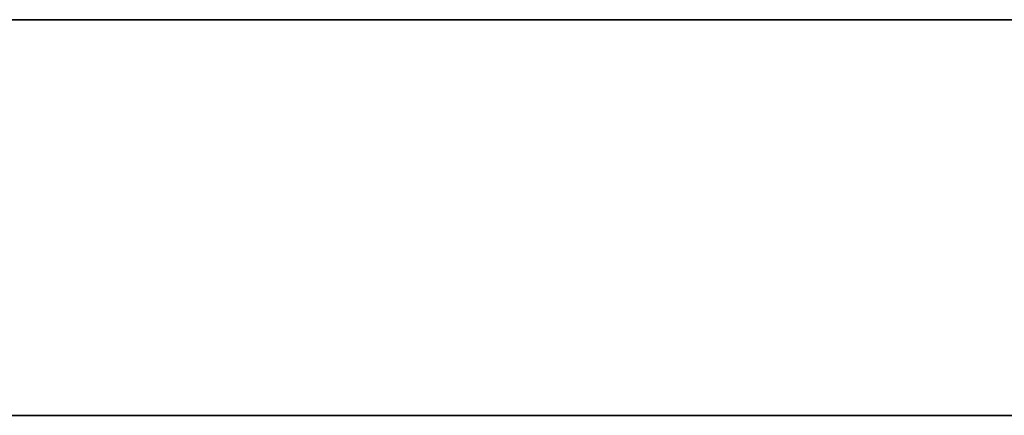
# Model space of a CAD drawing. Header units: inches. Extents: x 15 to 546804, y -66 to 267312.
# Tile 297 of 478: x 418316 to 418416, y 134686 to 134726. Entities that reach past the tile are written whole.
import ezdxf

# ---------------------------------------------------------------- set-up
doc = ezdxf.new("R2010")
doc.units = ezdxf.units.IN
doc.header["$MEASUREMENT"] = 0

msp = doc.modelspace()

# ---------------------------------------------------------------- linework, layer by layer
at = {"color": 7}
for p, q in [((418217.108, 134725.714, 2934.172), (419317.108, 134725.714, 2934.172)), ((419317.108, 134725.714, 310), (418217.108, 134725.714, 310)), ((418217.108, 134685.714, 2934.172), (419317.108, 134685.714, 2934.172)), ((419317.108, 134685.714, 310), (418217.108, 134685.714, 310))]:
    msp.add_line(p, q, dxfattribs=at)
at = {"color": 7, "invisible_edges": 1}
for points in [[(418217.108, 134725.714, 310), (419317.108, 134685.714, 310), (418217.108, 134685.714, 310)], [(419317.108, 134685.714, 310), (418217.108, 134725.714, 310), (419317.108, 134725.714, 310)], [(419317.108, 134685.714, 2934.172), (418217.108, 134725.714, 2934.172), (418217.108, 134685.714, 2934.172)], [(418217.108, 134725.714, 2934.172), (419317.108, 134685.714, 2934.172), (419317.108, 134725.714, 2934.172)], [(418217.108, 134725.714, 310), (419317.108, 134725.714, 2934.172), (419317.108, 134725.714, 310)], [(419317.108, 134725.714, 2934.172), (418217.108, 134725.714, 310), (418217.108, 134725.714, 2934.172)], [(419317.108, 134685.714, 2934.172), (418217.108, 134685.714, 310), (419317.108, 134685.714, 310)], [(418217.108, 134685.714, 310), (419317.108, 134685.714, 2934.172), (418217.108, 134685.714, 2934.172)]]:
    msp.add_3dface(points, dxfattribs=at)

doc.saveas('drawing.dxf')
